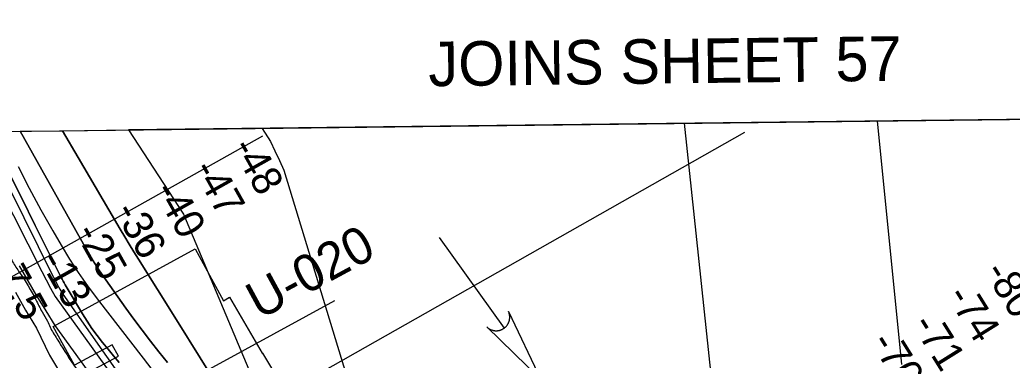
# Model space of a CAD drawing. Extents: x 3694830 to 3732949, y 415201 to 440970.
# Drawn here: x 3709610 to 3711838, y 438412 to 439176 of the extents above; entities that cross this region are included whole.
import ezdxf

# ---------------------------------------------------------------- set-up
doc = ezdxf.new("R2010")
doc.units = 0
for name, color, linetype in [('V-ANNO-TEXT', 7, 'Continuous'), ('V-GRID-FRAM', 7, 'Continuous'), ('V-GRID-MAJR', 7, 'Continuous'), ('V-RIVR-EDGE', 7, 'Continuous'), ('V-RIVR-RANG', 7, 'Continuous'), ('V-RIVR-RANG-IDEN', 7, 'Continuous'), ('V-RRAP-DIKE', 7, 'Continuous'), ('V-RRAP-RVMT', 7, 'Continuous'), ('V-SITE-VEGE', 7, 'Continuous'), ('V-STRM-FLOW', 7, 'Continuous'), ('V-TOPO-DPTH', 7, 'Continuous'), ('V-TOPO-MAJR', 7, 'Continuous'), ('V-TOPO-MINR', 7, 'Continuous'), ('V-TOPO-WATR', 7, 'Continuous')]:
    doc.layers.add(name, color=color, linetype=linetype)

msp = doc.modelspace()

# ---------------------------------------------------------------- linework, layer by layer
at = {"layer": 'V-GRID-FRAM'}
msp.add_lwpolyline([(3698844.7, 438797.5), (3730590.8, 439176.2), (3730815.6, 420995.1), (3699053.6, 420616.3), (3698844.7, 438797.5)], dxfattribs=at)
at = {"layer": 'V-GRID-MAJR'}
msp.add_spline([(3709640.9, 420742.5), (3709569.6, 426799.9), (3709498.2, 432860.3), (3709426.8, 438920.7), (3709426.7, 438923.8)], degree=3, dxfattribs=at)
at = {"layer": 'V-RIVR-EDGE'}
msp.add_spline([(3709416.4, 438923.6), (3709424.2, 438904.8), (3709441.5, 438869.1), (3709450.8, 438855.8), (3709471.7, 438831.1), (3709491.1, 438809.2), (3709508.8, 438785.3), (3709539, 438725.4), (3709552.3, 438701.9), (3709586.9, 438647.6), (3709593.8, 438632.6), (3709609.5, 438608.3), (3709646.1, 438547.2), (3709660.2, 438520), (3709671.9, 438499.4), (3709677.9, 438486), (3709685.2, 438472.7), (3709701.7, 438446.3), (3709741.6, 438385.6), (3709764.5, 438355.6), (3709775, 438339.8), (3709795.2, 438309.4), (3709809.2, 438283.5), (3709836.6, 438236.9), (3709866.8, 438187.1), (3709889, 438151.9), (3709906.3, 438125.2), (3709922.8, 438100.5), (3709934.9, 438085.9), (3709970.8, 438036.9), (3709995.4, 438006.9), (3710014.7, 437985), (3710041.3, 437953.4), (3710062.3, 437929.5), (3710132.5, 437858.5), (3710157.5, 437830.6), (3710170.8, 437815.2), (3710191.4, 437793.7), (3710222.8, 437764.5), (3710249.1, 437736.1), (3710268.4, 437717.1), (3710289.8, 437688.7), (3710309.5, 437662.4), (3710331.7, 437632.8), (3710343.4, 437618.6), (3710343.8, 437612.2), (3710342.5, 437595.2), (3710341.7, 437587.1), (3710344.1, 437575), (3710349.3, 437564), (3710357.4, 437554.7), (3710372.3, 437541.7), (3710390.9, 437520.7), (3710416.3, 437497.1), (3710444.9, 437474.8), (3710461.9, 437456.6), (3710478.8, 437433.5), (3710492.1, 437422.1), (3710505.4, 437411.2), (3710519.5, 437396.6), (3710538.5, 437375.1), (3710572.4, 437340.7), (3710589.7, 437314.7), (3710599, 437299.4), (3710610.7, 437287.2), (3710630.4, 437265.7), (3710667.1, 437227.6), (3710695, 437201.3), (3710720, 437180.6), (3710742.6, 437162.3), (3710763.2, 437145.3), (3710783.3, 437129.9), (3710806.4, 437118.1), (3710827, 437107.5), (3710844.3, 437094.9), (3710865.3, 437076.7), (3710879.8, 437061.3), (3710892.7, 437046.7), (3710907.7, 437034.9), (3710923, 437022.4), (3710947.6, 436998.9), (3710956.5, 436993.2), (3710973.4, 436976.1), (3710992.8, 436956.3), (3711016.2, 436932), (3711039.6, 436905.6), (3711072.6, 436865.9), (3711081.5, 436850.9), (3711083.1, 436840.8), (3711081.4, 436829.9), (3711079.4, 436823), (3711079.4, 436817.4), (3711081.8, 436806.8), (3711087.8, 436797.5), (3711088.6, 436789), (3711091.8, 436776.5), (3711098.3, 436764.3), (3711106.7, 436757), (3711115.2, 436751), (3711118, 436742.9), (3711119.2, 436732.4), (3711119.2, 436721.4), (3711124, 436706.1), (3711132.1, 436695.9), (3711146.6, 436677.3), (3711154.6, 436665.5), (3711168.3, 436646.1), (3711178, 436623), (3711181.6, 436604), (3711186, 436588.2), (3711194.8, 436571.2), (3711219.4, 436540.8), (3711231.9, 436522.2), (3711251.3, 436500.7), (3711276.7, 436472.4), (3711302.1, 436440.3), (3711327.1, 436416.8), (3711345.2, 436400.6), (3711358.6, 436391.7), (3711362.6, 436391.7), (3711365, 436393.3), (3711367.1, 436395.7), (3711360.2, 436410.7), (3711349, 436433.8), (3711348.6, 436435.8), (3711350.2, 436441), (3711353.4, 436443.5), (3711360.7, 436445.9), (3711370.4, 436443.4), (3711379.7, 436435.7), (3711385.3, 436433.3), (3711393, 436433.2), (3711401.9, 436435.2), (3711411.2, 436435.6), (3711418.9, 436432.8), (3711433.4, 436419.4), (3711452.8, 436395.9), (3711476.6, 436370.8), (3711503.2, 436338.8), (3711529, 436307.6), (3711539.9, 436293), (3711550.8, 436278.8), (3711562.5, 436268.3), (3711578.6, 436248.8), (3711601.9, 436211.1), (3711619.7, 436180), (3711638.6, 436146.8), (3711647.8, 436129.3), (3711662, 436112.3), (3711680.1, 436094.5), (3711699.5, 436073), (3711711.2, 436058.8), (3711730.9, 436031.7), (3711750.3, 436012.6), (3711780.5, 435980.2), (3711801.9, 435951.8), (3711825.6, 435916.6), (3711836.9, 435896.4), (3711875.6, 435841.7), (3711900.2, 435803.2), (3711928, 435759.9), (3711955.7, 435708), (3711962.6, 435688.2), (3711968.6, 435674.4), (3711979.1, 435653.8), (3711993.2, 435638.4), (3712013.3, 435621), (3712024.2, 435612), (3712033.9, 435601.5), (3712046.4, 435584.9), (3712059.7, 435563.4), (3712069.4, 435546.4), (3712083.1, 435529.4), (3712097.2, 435509.9), (3712117, 435495.3), (3712130.7, 435486.8), (3712141.6, 435473.9), (3712168.6, 435442.6), (3712171.4, 435435.4), (3712183.1, 435419.6), (3712199.6, 435402.1), (3712223.8, 435380.6), (3712242.8, 435360), (3712257.3, 435340.9), (3712271, 435318.3), (3712283.1, 435302.5), (3712301.6, 435277.3), (3712346.4, 435227.5), (3712366.5, 435199.5), (3712381.4, 435177.7), (3712398.8, 435155.8), (3712416.9, 435132.3), (3712436.6, 435086.5), (3712455.5, 435054.1), (3712466.4, 435037.5), (3712489, 435011.6), (3712512.8, 434986.1), (3712546.3, 434954), (3712574.5, 434927.7), (3712607.2, 434886.4), (3712631, 434857.6), (3712637.8, 434850.3), (3712652.7, 434835.7), (3712658, 434827.2), (3712659.2, 434819.1), (3712661.6, 434812.2), (3712662, 434804.9), (3712668.8, 434797.7), (3712682.5, 434779.8), (3712700.7, 434757.1), (3712724, 434725.9), (3712742.6, 434702.8), (3712756.3, 434685.8), (3712784.5, 434665.5), (3712804.3, 434653.8), (3712827.3, 434641.6), (3712857.6, 434621.7), (3712868.5, 434609.1), (3712884.6, 434593.3), (3712900, 434579.5), (3712922.2, 434563.3), (3712941.6, 434547.1), (3712958.1, 434527.6), (3712978.2, 434505.7), (3712995.2, 434491.1), (3713016.2, 434471.7), (3713032.3, 434449.4), (3713043.4, 434433.5)], degree=3, dxfattribs=at)
at = {"layer": 'V-RIVR-RANG'}
msp.add_line((3709667.2, 438190.7), (3710317.5, 438545.9), dxfattribs=at)
at = {"layer": 'V-RRAP-DIKE'}
for p, q in [((3710154.6, 438914.8), (3709093.2, 438318.9)), ((3711236.8, 438922.9), (3710014.2, 438230))]:
    msp.add_line(p, q, dxfattribs=at)
at = {"layer": 'V-RRAP-RVMT'}
msp.add_lwpolyline([(3709746.5, 438374.6), (3709831.4, 438420.8), (3709817.6, 438446.3), (3709732.6, 438400), (3709685, 438486.9), (3710003.7, 438661.4), (3710067.4, 438544.9), (3710081.1, 438553.1), (3710154.4, 438427.2), (3710154.7, 438427.4), (3710236.8, 438291.9)], dxfattribs=at)
at = {"layer": 'V-SITE-VEGE'}
for p, q in [((3709600.2, 438564.3), (3709622.7, 438524.1)), ((3709622.7, 438524.1), (3709647.4, 438483.6)), ((3709647.4, 438483.6), (3709677, 438422.8)), ((3709677, 438422.8), (3709699.5, 438385.2))]:
    msp.add_line(p, q, dxfattribs=at)
at = {"layer": 'V-STRM-FLOW'}
msp.add_line((3710551.3, 438686.8), (3710697.3, 438483.4), dxfattribs=at)
msp.add_lwpolyline([(3710707.1, 438521.2), (3710779.9, 438368.4), (3710658.4, 438486.2), (3710660.7, 438484.2), (3710663.1, 438482.5), (3710664.1, 438481.9), (3710665, 438481.4), (3710666.1, 438480.8), (3710667.2, 438480.3), (3710668.2, 438479.9), (3710669.6, 438479.4), (3710671, 438478.9), (3710671.9, 438478.7), (3710673, 438478.4), (3710674.4, 438478.1), (3710675.5, 438478), (3710676.8, 438477.8), (3710677.6, 438477.7), (3710678.5, 438477.7), (3710679.6, 438477.7), (3710680.6, 438477.7), (3710681.6, 438477.8), (3710682.4, 438477.8), (3710683.6, 438478), (3710684.8, 438478.1), (3710685.7, 438478.3), (3710686.8, 438478.5), (3710687.7, 438478.8), (3710688.5, 438479), (3710689.1, 438479.2), (3710690.1, 438479.6), (3710691, 438479.9), (3710691.9, 438480.3), (3710692.8, 438480.7), (3710693.7, 438481.1), (3710694.5, 438481.6), (3710695.3, 438482), (3710696.3, 438482.7), (3710697.3, 438483.4), (3710697.7, 438483.7), (3710698.2, 438484), (3710698.8, 438484.5), (3710699.3, 438484.9), (3710699.8, 438485.4), (3710700.3, 438485.8), (3710700.9, 438486.4), (3710701.3, 438486.8), (3710701.9, 438487.4), (3710702.4, 438487.9), (3710702.7, 438488.3), (3710703.6, 438489.4), (3710704, 438489.9), (3710704.3, 438490.3), (3710704.8, 438491), (3710705.2, 438491.6), (3710705.6, 438492.3), (3710706, 438493), (3710706.4, 438493.8), (3710706.7, 438494.3), (3710707, 438494.8), (3710707.3, 438495.5), (3710707.6, 438496.2), (3710707.9, 438496.9), (3710708.2, 438497.6), (3710708.5, 438498.4), (3710708.8, 438499.4), (3710709, 438500.1), (3710709.2, 438500.9), (3710709.4, 438501.7), (3710709.5, 438502.3), (3710709.6, 438503), (3710709.8, 438504), (3710709.8, 438504.1), (3710709.9, 438504.7), (3710709.9, 438505.2), (3710710, 438505.8), (3710710, 438506.7), (3710710, 438507.4), (3710710.1, 438508), (3710710.1, 438508.8), (3710710, 438509.5), (3710710, 438510.1), (3710709.9, 438510.8), (3710709.8, 438511.8), (3710709.8, 438512.3), (3710709.7, 438512.8), (3710709.6, 438513.2), (3710709.6, 438513.7), (3710709.4, 438514.3), (3710709.3, 438515), (3710709.1, 438515.6), (3710709, 438516.2), (3710708.8, 438517), (3710708.6, 438517.5), (3710708.4, 438518.2), (3710708, 438519.1), (3710707.8, 438519.8), (3710707.6, 438520.2), (3710707.4, 438520.7), (3710707.2, 438521)], close=True, dxfattribs=at)
at = {"layer": 'V-TOPO-DPTH'}
for p, q in [((3712590.3, 438961.5), (3709853.7, 438928.8)), ((3709541.2, 438925.1), (3709610.9, 438925.9)), ((3709610.9, 438925.9), (3709705.8, 438927.1)), ((3709705.8, 438927.1), (3709853.7, 438928.8))]:
    msp.add_line(p, q, dxfattribs=at)
for points in [[(3709500.3, 438924.6), (3709659.3, 438610.6), (3709669.1, 438591.9), (3709679.1, 438573.3), (3709689.5, 438554.9), (3710212.5, 437827.2)], [(3709610.9, 438925.9), (3709763.5, 438653.3), (3709770.7, 438640.9), (3709778.2, 438628.7), (3709786, 438616.7), (3709794.1, 438604.9), (3709848.3, 438528.6), (3709866.3, 438503.7), (3709884.7, 438479), (3709903.5, 438454.6), (3709922.5, 438430.5), (3709941.6, 438406.3)], [(3709941.6, 438406.3), (3709922.5, 438430.5), (3709903.5, 438454.6), (3709884.7, 438479), (3709866.3, 438503.7), (3709848.3, 438528.6), (3709794.1, 438604.9), (3709786, 438616.7), (3709778.2, 438628.7), (3709770.7, 438640.9), (3709763.5, 438653.3), (3709610.9, 438925.9)], [(3709705.8, 438927.1), (3709740.8, 438866.7), (3709835.6, 438705.7), (3709845.7, 438688.8), (3709855.8, 438672), (3709866.1, 438655.2), (3709876.4, 438638.5), (3709961.9, 438501.8), (3710015, 438416.7), (3710068, 438331.5), (3710120.8, 438246.3), (3710173.5, 438161), (3710441.5, 437726.6), (3710449.8, 437713.3), (3710458.4, 437700.1), (3711001.5, 437072.1), (3711022.2, 437045.1), (3711042.7, 437018.1), (3711063.2, 436991), (3711083.6, 436963.9), (3711096, 436947.4), (3711114.2, 436924.2), (3711132.8, 436901.4), (3711152.3, 436879.3)], [(3711152.3, 436879.3), (3711132.8, 436901.4), (3711114.2, 436924.2), (3711096, 436947.4), (3711083.6, 436963.9), (3711063.2, 436991), (3711042.7, 437018.1), (3711022.2, 437045.1), (3711001.5, 437072.1), (3710458.4, 437700.1), (3710449.8, 437713.3), (3710441.5, 437726.6), (3710173.5, 438161), (3710120.8, 438246.3), (3710068, 438331.5), (3710015, 438416.7), (3709961.9, 438501.8), (3709876.4, 438638.5), (3709866.1, 438655.2), (3709855.8, 438672), (3709845.7, 438688.8), (3709835.6, 438705.7), (3709740.8, 438866.7), (3709705.8, 438927.1)], [(3709853.7, 438928.8), (3709977.2, 438739.8), (3710146.1, 438338.8)], [(3709853.7, 438928.8), (3709977.2, 438739.8), (3710146.1, 438338.8)], [(3709833.1, 438406.2), (3709820.6, 438421.2), (3709808.1, 438436.3), (3709795.6, 438451.5), (3709783.6, 438466.9), (3709772, 438482.6), (3709761.2, 438498.9), (3709750.8, 438515.5), (3709711.9, 438581), (3709709.6, 438585), (3709707.4, 438589.1), (3709705.2, 438593.2), (3709703.1, 438597.3), (3709644.7, 438714.1), (3709613.6, 438776.8), (3709582.7, 438839.5)], [(3709833.1, 438406.2), (3709820.6, 438421.2), (3709808.1, 438436.3), (3709795.6, 438451.5), (3709783.6, 438466.9), (3709772, 438482.6), (3709761.2, 438498.9), (3709750.8, 438515.5), (3709711.9, 438581), (3709709.6, 438585), (3709707.4, 438589.1), (3709705.2, 438593.2), (3709703.1, 438597.3), (3709644.7, 438714.1), (3709613.6, 438776.8), (3709582.7, 438839.5)]]:
    msp.add_lwpolyline(points, dxfattribs=at)
at = {"layer": 'V-TOPO-MAJR'}
msp.add_lwpolyline([(3710154.5, 438932.4), (3710172.8, 438903.1), (3710182.9, 438881.7), (3710193, 438860.3), (3710202.9, 438838.8), (3710524.9, 437782.3), (3710533.1, 437766.9), (3710542.1, 437752.1), (3710552.4, 437738.2), (3710563.5, 437724.9), (3711089.7, 437081.3), (3711106.3, 437057.5), (3711123.2, 437033.9), (3711140.3, 437010.4), (3711188.3, 436945.4), (3711229.7, 436889.7), (3711271.2, 436834)], dxfattribs=at)
at = {"layer": 'V-TOPO-MINR'}
for points in [[(3711101.3, 438943.7), (3711211.1, 437913.1)], [(3711535.1, 438948.9), (3711589.5, 438401.5)], [(3709523, 438924.9), (3709682.7, 438603.6), (3709688.4, 438592.6), (3709694.1, 438581.7), (3709700.1, 438570.9), (3709706.3, 438560.2), (3710005.8, 438131.9)], [(3709610.9, 438925.9), (3709763.5, 438653.3), (3709770.7, 438640.9), (3709778.2, 438628.7), (3709786, 438616.7), (3709794.1, 438604.9), (3709848.3, 438528.6), (3709866.3, 438503.7), (3709884.7, 438479), (3709903.5, 438454.6), (3709922.5, 438430.5), (3709941.6, 438406.3)], [(3709705.8, 438927.1), (3709740.8, 438866.7), (3709835.6, 438705.7), (3709845.7, 438688.8), (3709855.8, 438672), (3709866.1, 438655.2), (3709876.4, 438638.5), (3709961.9, 438501.8), (3710015, 438416.7), (3710068, 438331.5), (3710120.8, 438246.3), (3710173.5, 438161), (3710441.5, 437726.6), (3710449.8, 437713.3), (3710458.4, 437700.1), (3711001.5, 437072.1), (3711022.2, 437045.1), (3711042.7, 437018.1), (3711063.2, 436991), (3711083.6, 436963.9), (3711096, 436947.4), (3711114.2, 436924.2), (3711132.8, 436901.4), (3711152.3, 436879.3)], [(3709853.7, 438928.8), (3709977.2, 438739.8), (3710146.1, 438338.8)], [(3709606.1, 438846.5), (3709631.2, 438797.8), (3709657.4, 438749.6), (3709684.3, 438701.9), (3709702.8, 438669.8), (3709721.6, 438638.7), (3709741.2, 438608.2), (3709762, 438578.5), (3709783.6, 438549.3), (3709886.8, 438416), (3709926.2, 438365.4)], [(3709582.7, 438839.5), (3709613.6, 438776.8), (3709644.7, 438714.1), (3709703.1, 438597.3), (3709705.2, 438593.2), (3709707.4, 438589.1), (3709709.6, 438585), (3709711.9, 438581), (3709750.8, 438515.5), (3709761.2, 438498.9), (3709772, 438482.6), (3709783.6, 438466.9), (3709795.6, 438451.5), (3709808.1, 438436.3), (3709820.6, 438421.2), (3709833.1, 438406.2)], [(3709608.4, 438623.5), (3709627.9, 438589.6), (3709647.8, 438555.8), (3709668.2, 438522.4), (3709688.9, 438489.2), (3710229.8, 437741.6)]]:
    msp.add_lwpolyline(points, dxfattribs=at)
at = {"layer": 'V-TOPO-WATR'}
msp.add_lwpolyline([(3709500.3, 438924.6), (3709659.3, 438610.6), (3709669.1, 438591.9), (3709679.1, 438573.3), (3709689.5, 438554.9), (3710212.5, 437827.2)], dxfattribs=at)

# ---------------------------------------------------------------- texts
at = {"layer": 'V-ANNO-TEXT'}
msp.add_text('JOINS SHEET 57', height=100, rotation=0.6833, dxfattribs=at).set_placement((3710527.9, 439026.9))
at = {"layer": 'V-RIVR-RANG'}
for s, rotation, p in [('-48', 299.3236, (3710084, 438889.7)), ('-47', 299.3236, (3709996.8, 438840.7)), ('-40', 299.3236, (3709909.2, 438792.4)), ('-36', 299.3236, (3709820.5, 438746.1)), ('-25', 299.3236, (3709732.7, 438698.3)), ('-13', 299.3236, (3709652.9, 438636.2)), ('7.5', 299.0383, (3709557.2, 438603.2)), ('-80', 301.9457, (3711773.6, 438610)), ('-74', 301.9457, (3711689.4, 438555.9)), ('-71', 301.9457, (3711611.7, 438491.6)), ('-70', 301.9457, (3711518.9, 438451.4))]:
    msp.add_text(s, height=67, rotation=rotation, dxfattribs=at).set_placement(p)
at = {"layer": 'V-RIVR-RANG-IDEN'}
msp.add_text('U-020', height=83, rotation=28.5003, dxfattribs=at).set_placement((3710148.4, 438501.5))

doc.saveas('drawing.dxf')
